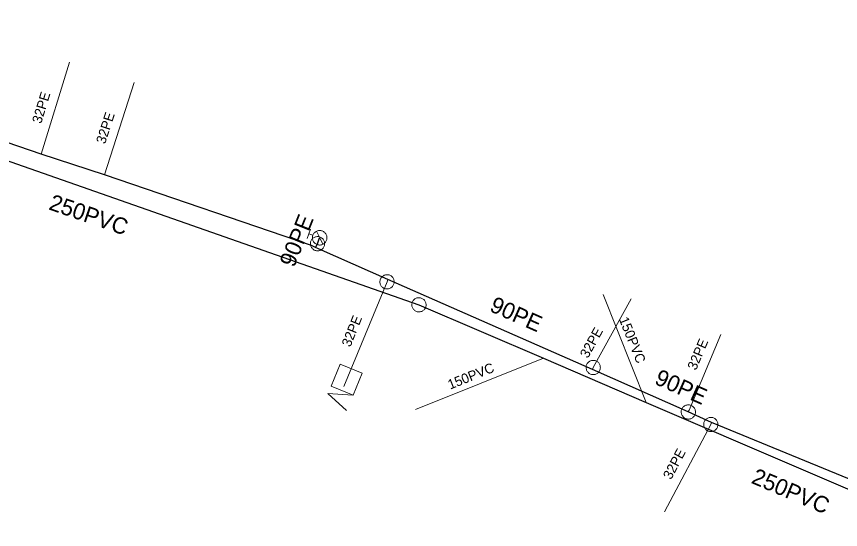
# Model space of a CAD drawing. Extents: x -741806 to -738704, y -1059275 to -1055387.
# Drawn here: x -740698.3 to -740647.7, y -1058160.3 to -1058128.9 of the extents above; entities that cross this region are included whole.
import ezdxf

# ---------------------------------------------------------------- set-up
doc = ezdxf.new("R2010")
doc.units = 0
doc.header["$LTSCALE"] = 0.4
for name, color, linetype, lineweight in [('2', 7, 'Continuous', 25), ('21', 7, 'Continuous', 13), ('3', 7, 'Continuous', 13), ('50', 7, 'Continuous', 13), ('51', 7, 'Continuous', 13), ('52', 7, 'Continuous', 25), ('56', 7, 'Continuous', 13), ('60', 7, 'Continuous', 13)]:
    doc.layers.add(name, color=color, linetype=linetype, lineweight=lineweight)
for name, color, linetype in [('5', 7, 'Continuous'), ('53', 7, 'Continuous'), ('54', 7, 'Continuous'), ('55', 7, 'Continuous')]:
    doc.layers.add(name, color=color, linetype=linetype)

msp = doc.modelspace()

# ---------------------------------------------------------------- linework, layer by layer
at = {"layer": '2'}
msp.add_line((-740712.219, -1058133.05), (-740673.62, -1058146.55), dxfattribs=at)
msp.add_lwpolyline([(-740673.62, -1058146.55), (-740665.98, -1058149.83), (-740659.67, -1058152.54), (-740640.68, -1058160.7), (-740639.6, -1058161.169), (-740625.809, -1058167.03)], dxfattribs=at)
at = {"layer": '21'}
for p, q in [((-740696.82, -1058137.3), (-740695.074, -1058131.661)), ((-740692.92, -1058138.57), (-740691.111, -1058132.909))]:
    msp.add_line(p, q, dxfattribs=at)
for points in [[(-740675.52, -1058145), (-740675.579, -1058145.139), (-740678.23, -1058151.56)], [(-740662.969, -1058150.53), (-740662.92, -1058150.399), (-740660.579, -1058146.19)], [(-740657.079, -1058153.129), (-740657.02, -1058153.02), (-740655.079, -1058148.37)], [(-740655.649, -1058153.77), (-740655.699, -1058153.899), (-740658.55, -1058159.26)]]:
    msp.add_lwpolyline(points, dxfattribs=at)
at = {"layer": '3'}
msp.add_lwpolyline([(-740673.206, -1058146.695), (-740673.194, -1058146.651), (-740673.186, -1058146.606), (-740673.182, -1058146.56), (-740673.184, -1058146.515), (-740673.19, -1058146.469), (-740673.201, -1058146.424), (-740673.216, -1058146.382), (-740673.236, -1058146.34), (-740673.261, -1058146.302), (-740673.288, -1058146.265), (-740673.32, -1058146.232), (-740673.355, -1058146.202), (-740673.393, -1058146.177), (-740673.433, -1058146.155), (-740673.475, -1058146.137), (-740673.519, -1058146.124), (-740673.565, -1058146.117), (-740673.61, -1058146.113), (-740673.656, -1058146.115), (-740673.702, -1058146.121), (-740673.746, -1058146.132), (-740673.788, -1058146.147), (-740673.83, -1058146.167), (-740673.869, -1058146.191), (-740673.905, -1058146.219), (-740673.938, -1058146.251), (-740673.968, -1058146.285), (-740673.994, -1058146.324), (-740674.015, -1058146.364), (-740674.032, -1058146.407), (-740674.045, -1058146.45), (-740674.054, -1058146.495), (-740674.057, -1058146.541), (-740674.055, -1058146.587), (-740674.05, -1058146.632), (-740674.039, -1058146.677), (-740674.023, -1058146.719), (-740674.003, -1058146.761), (-740673.979, -1058146.799), (-740673.952, -1058146.835), (-740673.92, -1058146.869), (-740673.885, -1058146.899), (-740673.847, -1058146.925), (-740673.807, -1058146.946), (-740673.764, -1058146.963), (-740673.72, -1058146.977), (-740673.675, -1058146.985), (-740673.63, -1058146.988), (-740673.584, -1058146.986), (-740673.538, -1058146.98), (-740673.494, -1058146.969), (-740673.451, -1058146.954), (-740673.41, -1058146.934), (-740673.371, -1058146.91), (-740673.334, -1058146.882), (-740673.301, -1058146.85), (-740673.272, -1058146.816), (-740673.246, -1058146.777), (-740673.224, -1058146.737), (-740673.207, -1058146.696)], dxfattribs=at)
at = {"layer": '50'}
for p, q in [((-740680.269, -1058141.911), (-740680.372, -1058142.2)), ((-740679.714, -1058142.433), (-740679.903, -1058142.032)), ((-740680.475, -1058142.49), (-740680.372, -1058142.2)), ((-740680.136, -1058142.284), (-740680.372, -1058142.2)), ((-740679.714, -1058142.433), (-740679.522, -1058142.838))]:
    msp.add_line(p, q, dxfattribs=at)
msp.add_lwpolyline([(-740679.562, -1058142.016), (-740679.609, -1058142.002), (-740679.654, -1058141.992), (-740679.701, -1058141.989), (-740679.748, -1058141.99), (-740679.792, -1058141.995), (-740679.839, -1058142.006), (-740679.882, -1058142.022), (-740679.926, -1058142.041), (-740679.966, -1058142.064), (-740680.002, -1058142.094), (-740680.037, -1058142.125), (-740680.069, -1058142.159), (-740680.094, -1058142.199), (-740680.117, -1058142.24), (-740680.135, -1058142.282), (-740680.148, -1058142.327), (-740680.158, -1058142.371), (-740680.161, -1058142.418), (-740680.16, -1058142.465), (-740680.155, -1058142.513), (-740680.144, -1058142.557), (-740680.129, -1058142.602), (-740680.109, -1058142.644), (-740680.086, -1058142.683), (-740680.057, -1058142.722), (-740680.026, -1058142.756), (-740679.991, -1058142.786), (-740679.952, -1058142.814), (-740679.91, -1058142.835), (-740679.869, -1058142.856), (-740679.823, -1058142.869), (-740679.777, -1058142.877), (-740679.732, -1058142.881), (-740679.684, -1058142.881), (-740679.638, -1058142.874), (-740679.592, -1058142.865), (-740679.549, -1058142.848), (-740679.505, -1058142.83), (-740679.464, -1058142.804), (-740679.429, -1058142.777), (-740679.394, -1058142.743), (-740679.364, -1058142.708), (-740679.337, -1058142.672), (-740679.313, -1058142.629), (-740679.294, -1058142.587), (-740679.282, -1058142.542), (-740679.274, -1058142.496), (-740679.269, -1058142.449), (-740679.27, -1058142.403), (-740679.276, -1058142.356), (-740679.286, -1058142.312), (-740679.301, -1058142.266), (-740679.321, -1058142.225), (-740679.344, -1058142.185), (-740679.374, -1058142.149), (-740679.404, -1058142.113), (-740679.44, -1058142.082), (-740679.479, -1058142.057), (-740679.519, -1058142.034)], close=True, dxfattribs=at)
at = {"layer": '51'}
for points in [[(-740679.654, -1058142.409), (-740679.695, -1058142.391), (-740679.738, -1058142.377), (-740679.784, -1058142.367), (-740679.828, -1058142.363), (-740679.875, -1058142.363), (-740679.921, -1058142.368), (-740679.965, -1058142.378), (-740680.009, -1058142.392), (-740680.05, -1058142.412), (-740680.089, -1058142.435), (-740680.126, -1058142.462), (-740680.161, -1058142.493), (-740680.191, -1058142.527), (-740680.218, -1058142.564), (-740680.24, -1058142.604), (-740680.259, -1058142.646), (-740680.273, -1058142.69), (-740680.282, -1058142.734), (-740680.286, -1058142.78), (-740680.285, -1058142.827), (-740680.28, -1058142.872), (-740680.271, -1058142.916), (-740680.256, -1058142.96), (-740680.237, -1058143.001), (-740680.214, -1058143.041), (-740680.186, -1058143.078), (-740680.156, -1058143.111), (-740680.121, -1058143.142), (-740680.084, -1058143.169), (-740680.044, -1058143.192), (-740680.002, -1058143.209), (-740679.959, -1058143.223), (-740679.913, -1058143.233), (-740679.869, -1058143.237), (-740679.823, -1058143.237), (-740679.777, -1058143.232), (-740679.732, -1058143.221), (-740679.689, -1058143.208), (-740679.647, -1058143.188), (-740679.608, -1058143.165), (-740679.571, -1058143.138), (-740679.536, -1058143.107), (-740679.507, -1058143.073), (-740679.48, -1058143.036), (-740679.457, -1058142.996), (-740679.439, -1058142.954), (-740679.426, -1058142.91), (-740679.416, -1058142.865), (-740679.412, -1058142.819), (-740679.412, -1058142.773), (-740679.417, -1058142.728), (-740679.426, -1058142.683), (-740679.442, -1058142.64), (-740679.46, -1058142.598), (-740679.484, -1058142.559), (-740679.511, -1058142.522), (-740679.541, -1058142.488), (-740679.576, -1058142.458), (-740679.613, -1058142.431), (-740679.653, -1058142.409)], [(-740675.751, -1058145.54), (-740675.709, -1058145.556), (-740675.665, -1058145.567), (-740675.619, -1058145.574), (-740675.574, -1058145.576), (-740675.528, -1058145.573), (-740675.482, -1058145.565), (-740675.439, -1058145.552), (-740675.396, -1058145.536), (-740675.356, -1058145.514), (-740675.318, -1058145.488), (-740675.282, -1058145.459), (-740675.25, -1058145.426), (-740675.221, -1058145.391), (-740675.197, -1058145.352), (-740675.177, -1058145.31), (-740675.161, -1058145.267), (-740675.15, -1058145.223), (-740675.143, -1058145.178), (-740675.142, -1058145.132), (-740675.145, -1058145.086), (-740675.153, -1058145.041), (-740675.165, -1058144.997), (-740675.183, -1058144.955), (-740675.203, -1058144.914), (-740675.229, -1058144.876), (-740675.259, -1058144.84), (-740675.291, -1058144.809), (-740675.328, -1058144.78), (-740675.366, -1058144.756), (-740675.407, -1058144.735), (-740675.45, -1058144.72), (-740675.494, -1058144.709), (-740675.54, -1058144.702), (-740675.585, -1058144.701), (-740675.631, -1058144.704), (-740675.677, -1058144.711), (-740675.72, -1058144.724), (-740675.763, -1058144.741), (-740675.803, -1058144.763), (-740675.841, -1058144.788), (-740675.876, -1058144.817), (-740675.909, -1058144.85), (-740675.937, -1058144.886), (-740675.962, -1058144.924), (-740675.982, -1058144.966), (-740675.998, -1058145.009), (-740676.008, -1058145.053), (-740676.015, -1058145.098), (-740676.017, -1058145.144), (-740676.014, -1058145.19), (-740676.006, -1058145.235), (-740675.994, -1058145.279), (-740675.976, -1058145.322), (-740675.956, -1058145.362), (-740675.93, -1058145.4), (-740675.9, -1058145.436), (-740675.868, -1058145.467), (-740675.831, -1058145.496), (-740675.793, -1058145.52), (-740675.752, -1058145.54)], [(-740662.762, -1058149.991), (-740662.805, -1058149.977), (-740662.849, -1058149.967), (-740662.896, -1058149.962), (-740662.941, -1058149.962), (-740662.986, -1058149.967), (-740663.032, -1058149.976), (-740663.075, -1058149.991), (-740663.117, -1058150.009), (-740663.156, -1058150.032), (-740663.193, -1058150.059), (-740663.228, -1058150.089), (-740663.259, -1058150.123), (-740663.286, -1058150.16), (-740663.309, -1058150.2), (-740663.327, -1058150.242), (-740663.342, -1058150.285), (-740663.351, -1058150.33), (-740663.356, -1058150.375), (-740663.355, -1058150.422), (-740663.35, -1058150.467), (-740663.341, -1058150.512), (-740663.328, -1058150.555), (-740663.308, -1058150.597), (-740663.286, -1058150.637), (-740663.259, -1058150.674), (-740663.228, -1058150.708), (-740663.194, -1058150.738), (-740663.157, -1058150.766), (-740663.117, -1058150.789), (-740663.075, -1058150.808), (-740663.032, -1058150.821), (-740662.988, -1058150.831), (-740662.941, -1058150.836), (-740662.896, -1058150.836), (-740662.851, -1058150.831), (-740662.805, -1058150.822), (-740662.762, -1058150.807), (-740662.72, -1058150.789), (-740662.681, -1058150.766), (-740662.644, -1058150.739), (-740662.61, -1058150.708), (-740662.578, -1058150.674), (-740662.552, -1058150.637), (-740662.529, -1058150.598), (-740662.51, -1058150.556), (-740662.496, -1058150.512), (-740662.487, -1058150.467), (-740662.481, -1058150.422), (-740662.482, -1058150.376), (-740662.487, -1058150.33), (-740662.496, -1058150.286), (-740662.51, -1058150.242), (-740662.529, -1058150.201), (-740662.551, -1058150.161), (-740662.579, -1058150.124), (-740662.609, -1058150.089), (-740662.643, -1058150.059), (-740662.68, -1058150.032), (-740662.72, -1058150.009), (-740662.761, -1058149.991)], [(-740656.869, -1058152.745), (-740656.909, -1058152.725), (-740656.952, -1058152.71), (-740656.997, -1058152.699), (-740657.042, -1058152.693), (-740657.088, -1058152.692), (-740657.134, -1058152.695), (-740657.179, -1058152.704), (-740657.223, -1058152.716), (-740657.265, -1058152.734), (-740657.305, -1058152.755), (-740657.343, -1058152.781), (-740657.379, -1058152.811), (-740657.41, -1058152.844), (-740657.438, -1058152.88), (-740657.462, -1058152.919), (-740657.482, -1058152.961), (-740657.497, -1058153.004), (-740657.508, -1058153.048), (-740657.514, -1058153.094), (-740657.515, -1058153.14), (-740657.511, -1058153.185), (-740657.504, -1058153.23), (-740657.49, -1058153.274), (-740657.473, -1058153.316), (-740657.451, -1058153.357), (-740657.425, -1058153.395), (-740657.396, -1058153.429), (-740657.362, -1058153.461), (-740657.326, -1058153.489), (-740657.287, -1058153.514), (-740657.246, -1058153.533), (-740657.203, -1058153.548), (-740657.158, -1058153.559), (-740657.113, -1058153.565), (-740657.067, -1058153.566), (-740657.021, -1058153.563), (-740656.976, -1058153.554), (-740656.932, -1058153.542), (-740656.89, -1058153.524), (-740656.85, -1058153.502), (-740656.812, -1058153.477), (-740656.777, -1058153.447), (-740656.746, -1058153.414), (-740656.717, -1058153.378), (-740656.694, -1058153.338), (-740656.673, -1058153.297), (-740656.659, -1058153.254), (-740656.647, -1058153.21), (-740656.642, -1058153.164), (-740656.64, -1058153.118), (-740656.644, -1058153.073), (-740656.652, -1058153.028), (-740656.665, -1058152.984), (-740656.682, -1058152.942), (-740656.704, -1058152.901), (-740656.73, -1058152.863), (-740656.759, -1058152.829), (-740656.793, -1058152.797), (-740656.829, -1058152.769), (-740656.868, -1058152.746)], [(-740656.103, -1058153.732), (-740656.118, -1058153.774), (-740656.128, -1058153.819), (-740656.134, -1058153.865), (-740656.136, -1058153.91), (-740656.132, -1058153.956), (-740656.123, -1058154.001), (-740656.11, -1058154.045), (-740656.093, -1058154.087), (-740656.07, -1058154.127), (-740656.044, -1058154.165), (-740656.015, -1058154.2), (-740655.981, -1058154.232), (-740655.945, -1058154.259), (-740655.906, -1058154.283), (-740655.864, -1058154.302), (-740655.821, -1058154.318), (-740655.777, -1058154.329), (-740655.731, -1058154.334), (-740655.685, -1058154.335), (-740655.639, -1058154.331), (-740655.595, -1058154.322), (-740655.551, -1058154.31), (-740655.509, -1058154.292), (-740655.468, -1058154.27), (-740655.431, -1058154.244), (-740655.396, -1058154.214), (-740655.365, -1058154.181), (-740655.337, -1058154.144), (-740655.313, -1058154.105), (-740655.293, -1058154.064), (-740655.278, -1058154.021), (-740655.268, -1058153.976), (-740655.262, -1058153.93), (-740655.261, -1058153.885), (-740655.265, -1058153.839), (-740655.273, -1058153.794), (-740655.286, -1058153.75), (-740655.303, -1058153.708), (-740655.326, -1058153.668), (-740655.352, -1058153.631), (-740655.382, -1058153.596), (-740655.415, -1058153.564), (-740655.452, -1058153.537), (-740655.49, -1058153.512), (-740655.532, -1058153.493), (-740655.575, -1058153.477), (-740655.62, -1058153.468), (-740655.665, -1058153.461), (-740655.711, -1058153.46), (-740655.757, -1058153.464), (-740655.802, -1058153.473), (-740655.846, -1058153.485), (-740655.888, -1058153.504), (-740655.928, -1058153.525), (-740655.966, -1058153.551), (-740656.001, -1058153.581), (-740656.031, -1058153.614), (-740656.06, -1058153.651), (-740656.083, -1058153.69), (-740656.102, -1058153.731)]]:
    msp.add_lwpolyline(points, dxfattribs=at)
at = {"layer": '52'}
for points in [[(-740679.969, -1058143.04), (-740680.219, -1058142.919), (-740692.92, -1058138.57), (-740696.82, -1058137.3), (-740700.35, -1058136.09), (-740709.8, -1058132.929), (-740711.5, -1058132.44), (-740732.149, -1058128.85)], [(-740679.969, -1058143.04), (-740679.85, -1058142.8), (-740679.719, -1058142.432)], [(-740623.879, -1058166.87), (-740624.149, -1058166.73), (-740624.359, -1058166.62), (-740655.649, -1058153.77), (-740657.079, -1058153.129), (-740662.969, -1058150.53), (-740675.52, -1058145), (-740679.778, -1058143.124), (-740679.969, -1058143.04)]]:
    msp.add_lwpolyline(points, dxfattribs=at)
at = {"layer": '56'}
for p, q in [((-740662.309, -1058145.919), (-740659.67, -1058152.54)), ((-740673.84, -1058152.97), (-740665.98, -1058149.83))]:
    msp.add_line(p, q, dxfattribs=at)
at = {"layer": '60'}
msp.add_lwpolyline([(-740678.448, -1058150.198), (-740677.106, -1058150.752), (-740677.66, -1058152.094), (-740679.002, -1058151.54)], close=True, dxfattribs=at)
msp.add_lwpolyline([(-740677.678, -1058152.093), (-740679.217, -1058151.993), (-740678.073, -1058153.05)], dxfattribs=at)

# ---------------------------------------------------------------- texts
at = {"layer": '5'}
for rotation, p in [(341, (-740696.406, -1058140.682)), (337, (-740653.27, -1058157.473))]:
    msp.add_text('250PVC', height=1, rotation=rotation, dxfattribs=at).set_placement(p)
at = {"layer": '53'}
for rotation, p in [(68, (-740681.287, -1058144.303)), (336, (-740669.338, -1058146.916)), (336, (-740659.216, -1058151.381))]:
    msp.add_text('90PE', height=1, rotation=rotation, dxfattribs=at).set_placement(p)
at = {"layer": '54'}
for rotation, p in [(73, (-740696.818, -1058135.466)), (72, (-740692.895, -1058136.717)), (68, (-740677.834, -1058149.181)), (61, (-740663.249, -1058149.875)), (67, (-740656.608, -1058150.61)), (62, (-740658.138, -1058157.323))]:
    msp.add_text('32PE', height=0.6, rotation=rotation, dxfattribs=at).set_placement(p)
at = {"layer": '55'}
for rotation, p in [(292, (-740661.349, -1058147.435)), (22, (-740671.703, -1058151.76))]:
    msp.add_text('150PVC', height=0.6, rotation=rotation, dxfattribs=at).set_placement(p)

doc.saveas('drawing.dxf')
